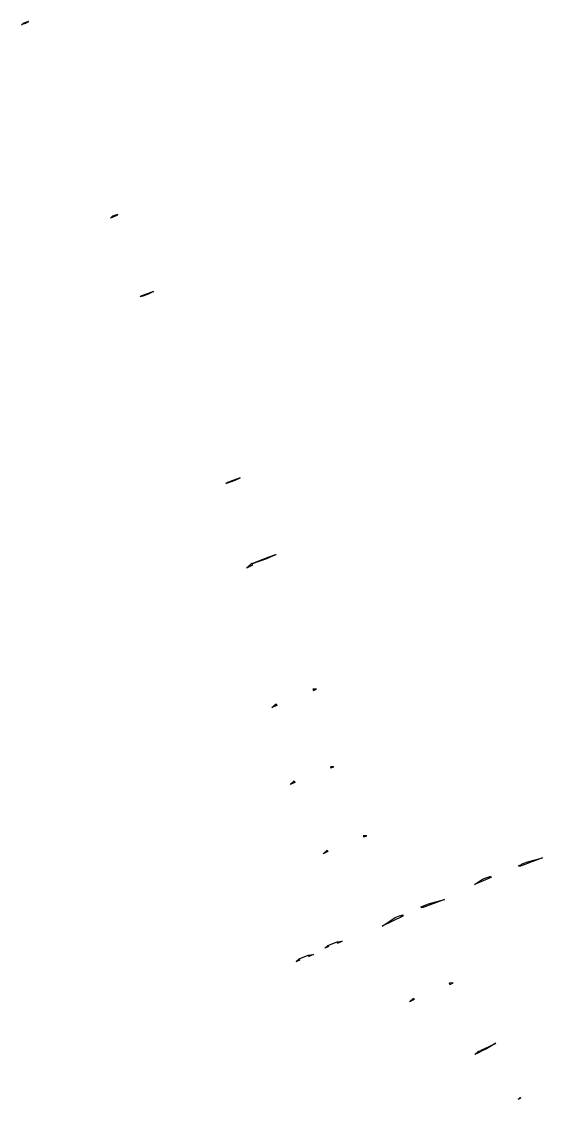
# Model space of a CAD drawing. Extents: x 1354696 to 1366163, y 660729 to 670380.
# Drawn here: x 1355315 to 1355691, y 660729 to 661507 of the extents above; entities that cross this region are included whole.
import ezdxf

# ---------------------------------------------------------------- set-up
doc = ezdxf.new("R2010")
doc.units = 0
doc.layers.add('R_Alt Surface', color=7, linetype='Continuous')

msp = doc.modelspace()

# ---------------------------------------------------------------- linework, layer by layer
at = {"layer": 'R_Alt Surface'}
for p, q in [((1355316.31, 661506.43), (1355316.45, 661506.13)), ((1355316.45, 661506.13), (1355316.59, 661506.18)), ((1355316.59, 661506.18), (1355319.48, 661507.29)), ((1355319.48, 661507.29), (1355319.56, 661507.32)), ((1355380.54, 661366.99), (1355380.68, 661366.69)), ((1355380.68, 661366.69), (1355381.92, 661367.16)), ((1355381.92, 661367.16), (1355382.56, 661367.41)), ((1355382.56, 661367.41), (1355384.22, 661368.04)), ((1355401.31, 661309.47), (1355401.45, 661309.17)), ((1355401.45, 661309.17), (1355403.34, 661309.9)), ((1355403.34, 661309.9), (1355408.11, 661311.73)), ((1355408.11, 661311.73), (1355410.02, 661312.47)), ((1355463.38, 661174.72), (1355463.53, 661174.41)), ((1355463.53, 661174.41), (1355465.42, 661175.14)), ((1355465.42, 661175.14), (1355472.51, 661177.87)), ((1355484.72, 661117.28), (1355493.55, 661120.69)), ((1355493.55, 661120.69), (1355498.22, 661122.49)), ((1355493.55, 661120.69), (1355493.83, 661120.09)), ((1355480.98, 661116.2), (1355481.12, 661115.9)), ((1355481.12, 661115.9), (1355484.72, 661117.28)), ((1355535.95, 660840.15), (1355533.78, 660838.1)), ((1355536.38, 660839.24), (1355533.78, 660838.1)), ((1355535.95, 660840.15), (1355542.52, 660842.65)), ((1355535.95, 660840.15), (1355536.38, 660839.24)), ((1355542.52, 660842.65), (1355546.27, 660843.08)), ((1355542.52, 660842.65), (1355542.91, 660841.8)), ((1355542.91, 660841.8), (1355546.27, 660843.08)), ((1355515.11, 660830.47), (1355521.65, 660833.03)), ((1355521.65, 660833.03), (1355525.51, 660833.46)), ((1355521.65, 660833.03), (1355522.07, 660832.12)), ((1355525.51, 660833.46), (1355522.07, 660832.12)), ((1355515.11, 660830.47), (1355512.94, 660828.42)), ((1355512.94, 660828.42), (1355515.53, 660829.56)), ((1355515.11, 660830.47), (1355515.53, 660829.56)), ((1355623.48, 660812.91), (1355623.62, 660812.61)), ((1355652.37, 660767.14), (1355656.91, 660769.37)), ((1355656.91, 660769.37), (1355657.25, 660769.52)), ((1355644.67, 660763.8), (1355644.81, 660763.49)), ((1355644.81, 660763.49), (1355646.47, 660764.3)), ((1355646.47, 660764.3), (1355646.67, 660764.39)), ((1355646.67, 660764.39), (1355652.37, 660767.14)), ((1355674.73, 660730.22), (1355674.87, 660729.92)), ((1355675.29, 660730.12), (1355674.87, 660729.92))]:
    msp.add_line(p, q, dxfattribs=at)
for points in [[(1355316.31, 661506.43), (1355316.59, 661505.84), (1355314.64, 661504.85)], [(1355316.45, 661506.13), (1355316.59, 661505.84), (1355316.68, 661505.89), (1355317.38, 661506.19), (1355318.33, 661506.58), (1355318.86, 661506.84), (1355319.63, 661507.15), (1355319.56, 661507.32), (1355319.48, 661507.29), (1355318.21, 661506.8), (1355316.59, 661506.18)], [(1355380.54, 661366.99), (1355380.87, 661366.27), (1355380.18, 661365.93), (1355380.02, 661365.87), (1355378.79, 661365.34)], [(1355380.68, 661366.69), (1355380.87, 661366.27), (1355383.6, 661367.59), (1355384.29, 661367.87), (1355384.22, 661368.04), (1355382.56, 661367.41)], [(1355401.31, 661309.47), (1355401.54, 661308.98), (1355400.27, 661308.5)], [(1355401.45, 661309.17), (1355401.54, 661308.98), (1355402.54, 661309.35), (1355406.35, 661310.76), (1355407.7, 661311.38), (1355409.79, 661312.34), (1355410.03, 661312.44), (1355410.02, 661312.47), (1355408.11, 661311.73), (1355403.34, 661309.9)], [(1355463.38, 661174.72), (1355463.63, 661174.2), (1355462.31, 661173.7)], [(1355463.53, 661174.41), (1355463.63, 661174.2), (1355466.35, 661175.21), (1355468.83, 661176.13), (1355472.16, 661177.66), (1355472.54, 661177.81), (1355472.51, 661177.87), (1355465.42, 661175.14)], [(1355498.31, 661122.28), (1355493.96, 661120.43), (1355492.35, 661119.9), (1355492.26, 661119.57), (1355481.18, 661115.76), (1355481.12, 661115.9), (1355484.72, 661117.28), (1355493.55, 661120.69), (1355498.22, 661122.49)], [(1355480.98, 661116.2), (1355481.12, 661115.9), (1355481.18, 661115.76), (1355481.02, 661115.7), (1355481.4, 661114.62), (1355477.09, 661112.56)], [(1355525.1, 661025.1), (1355525.53, 661024.19), (1355527.81, 661025.09)], [(1355498.47, 661014.56), (1355498.96, 661013.5), (1355495.54, 661011.82)], [(1355537.72, 660969.18), (1355538.14, 660968.28), (1355540.26, 660969.11)], [(1355511.61, 660958.93), (1355512.1, 660957.88), (1355508.77, 660956.25)], [(1355561.46, 660919.37), (1355561.88, 660918.46), (1355563.98, 660919.29)], [(1355535.37, 660908.99), (1355535.85, 660907.95), (1355532.55, 660906.33)], [(1355674.34, 660897.01), (1355673.94, 660897.88), (1355675.9, 660898.63), (1355675.74, 660898.75), (1355679.49, 660900.18), (1355690.9, 660903.33)], [(1355653.34, 660890.01), (1355653.74, 660889.14), (1355651.33, 660888.22), (1355641.82, 660884.04), (1355647.65, 660888.02), (1355651.39, 660889.45), (1355651.38, 660889.27)], [(1355603.1, 660867.9), (1355605.06, 660868.65), (1355604.9, 660868.77), (1355608.65, 660870.2), (1355620.13, 660873.38), (1355603.99, 660867.22), (1355603.53, 660867.58), (1355603.26, 660867.78)], [(1355575.13, 660853.94), (1355584.42, 660860.3), (1355588.16, 660861.73), (1355588.16, 660861.54), (1355590.11, 660862.29), (1355590.1, 660862.09), (1355590.09, 660861.79), (1355590.06, 660861.25)], [(1355535.95, 660840.15), (1355536.38, 660839.24), (1355533.78, 660838.1)], [(1355542.91, 660841.8), (1355542.52, 660842.65), (1355546.27, 660843.08)], [(1355521.65, 660833.03), (1355525.51, 660833.46), (1355522.07, 660832.12)], [(1355515.53, 660829.56), (1355512.94, 660828.42), (1355515.11, 660830.47)], [(1355623.48, 660812.91), (1355623.9, 660812.01), (1355626.35, 660813.05)], [(1355597.77, 660802.04), (1355598.24, 660801.03), (1355594.96, 660799.43)], [(1355645.1, 660762.87), (1355644.81, 660763.49), (1355646.47, 660764.3), (1355646.67, 660764.39), (1355652.37, 660767.14), (1355656.91, 660769.37), (1355657.25, 660769.52), (1355651.67, 660766.26), (1355651.02, 660765.76), (1355646.95, 660763.79)], [(1355644.67, 660763.8), (1355645.1, 660762.87), (1355642.07, 660761.38)], [(1355674.73, 660730.22), (1355674.87, 660729.92), (1355675.29, 660730.12), (1355673.32, 660728.88)]]:
    msp.add_lwpolyline(points, close=True, dxfattribs=at)

doc.saveas('drawing.dxf')
